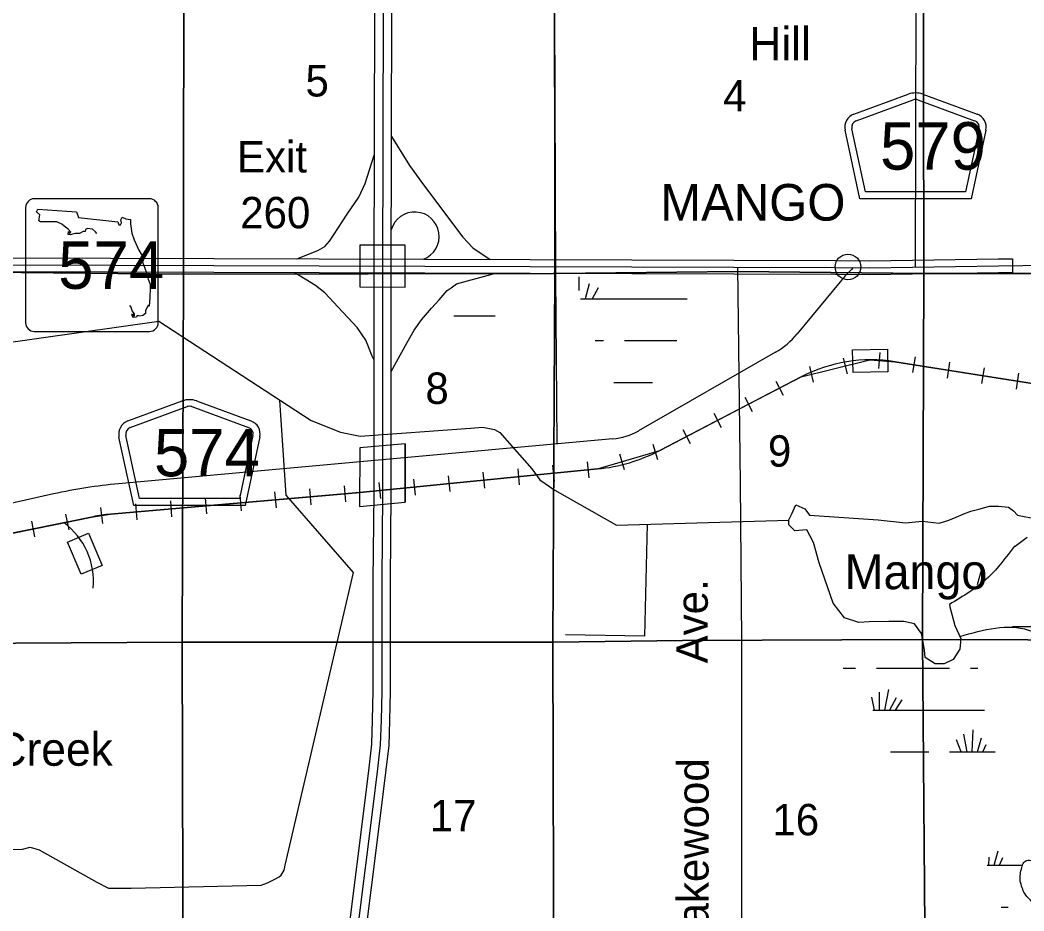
# Model space of a CAD drawing. Extents: x 380424 to 701066, y 1117407 to 1412949.
# Drawn here: x 545642 to 560023, y 1316942 to 1329706 of the extents above; entities that cross this region are included whole.
import ezdxf

# ---------------------------------------------------------------- set-up
doc = ezdxf.new("R2010")
doc.units = 0
for name, color, linetype in [('Bridges   Interstate', 7, 'Continuous'), ('Communities and Subdivisions Names without Post Office', 7, 'Continuous'), ('Communities Names with Post Office', 7, 'Continuous'), ('County Routes Highway Center Lines', 7, 'Continuous'), ('Interstate Divided Highway Outline and Fill', 7, 'Continuous'), ('Interstate Highway Center Lines', 7, 'Continuous'), ('Interstate Ramps', 7, 'Continuous'), ('Interstates Related Text', 7, 'Continuous'), ('Lakes and Ponds', 7, 'Continuous'), ('Lakes and Ponds Text', 7, 'Continuous'), ('Local Roads Paved', 7, 'Continuous'), ('Masks for Road Features', 7, 'Continuous'), ('Narrow Canals', 7, 'Continuous'), ('Railroad Stations', 7, 'Continuous'), ('Railroads', 7, 'Continuous'), ('Roadshields County Roads', 7, 'Continuous'), ('Roadshilelds State Highways', 7, 'Continuous'), ('Section Lines', 7, 'Continuous'), ('Section Numbers', 7, 'Continuous'), ('State Route Divided Highway Outline and Fill', 7, 'Continuous'), ('State Routes Highway Center Lines', 7, 'Continuous'), ('Swamps', 7, 'Continuous'), ('Town Centers', 7, 'Continuous')]:
    doc.layers.add(name, color=color, linetype=linetype)

msp = doc.modelspace()

# ---------------------------------------------------------------- linework, layer by layer
at = {"layer": 'Bridges   Interstate'}
for p, q in [((551158, 1323635), (551157, 1322800)), ((550508, 1323576), (550507, 1322736))]:
    msp.add_line(p, q, dxfattribs=at)
at = {"layer": 'County Routes Highway Center Lines'}
for p, q in [((558555, 1358137), (558465, 1326167)), ((557391, 1325957), (556776, 1325209)), ((556465, 1324947), (554504, 1323822)), ((554133, 1323705), (547052, 1323062)), ((546123, 1322916), (542873, 1322190))]:
    msp.add_line(p, q, dxfattribs=at)
msp.add_lwpolyline([(555974, 1310364), (555969, 1312972), (555975, 1314068), (555982, 1315623), (555984, 1317396), (555980, 1318720), (555982, 1320821), (555965, 1323073), (555924, 1326165)], dxfattribs=at)
for centre, radius, start, end in [((560022, 1323696), 3469, 134.7717, 139.3235), ((555902, 1325929), 1132, 299.8382, 320.5537), ((554051, 1324612), 911, 275.191, 299.8382), ((547711, 1315810), 7281, 95.191, 102.5961)]:
    msp.add_arc(centre, radius, start, end, dxfattribs=at)
at = {"layer": 'Interstate Divided Highway Outline and Fill'}
for points in [[(550718, 1329903), (550708, 1326061), (550708, 1322923), (550698, 1321670), (550698, 1320089), (550688, 1319678), (550678, 1319331), (550639, 1318994), (550568, 1318410), (550155, 1315142), (549983, 1313842), (549512, 1310151), (549264, 1308188), (549126, 1307083)], [(549372, 1307035), (549374, 1307046), (549513, 1308157), (549760, 1310120), (550231, 1313810), (550403, 1315110), (550816, 1318380), (550887, 1318965), (550928, 1319313), (550938, 1319671), (550948, 1320086), (550948, 1321669), (550958, 1322922), (550958, 1326061), (550968, 1329906)]]:
    msp.add_lwpolyline(points, dxfattribs=at)
at = {"layer": 'Interstate Highway Center Lines'}
msp.add_lwpolyline([(550843, 1329905), (550833, 1326061), (550833, 1322923), (550823, 1321669), (550823, 1320087), (550813, 1319674), (550803, 1319322), (550763, 1318979), (550692, 1318395), (550279, 1315126), (550107, 1313826), (549636, 1310135), (549389, 1308173), (549250, 1307062)], dxfattribs=at)
at = {"layer": 'Interstate Ramps'}
for points in [[(550963, 1328038), (551221, 1327623), (551421, 1327347), (551983, 1326596), (552129, 1326441), (552378, 1326276)], [(550329, 1326925), (550495, 1327167), (550587, 1327366), (550713, 1327770)], [(549605, 1326285), (549906, 1326403), (550006, 1326464), (550075, 1326540), (550143, 1326640), (550329, 1326925)], [(550708, 1324844), (550686, 1324888), (550594, 1325118), (550472, 1325301), (550200, 1325593), (550006, 1325798), (549876, 1325905), (549580, 1326086)], [(550958, 1324671), (551186, 1325084), (551290, 1325265), (551394, 1325411), (551535, 1325578), (551644, 1325697), (551759, 1325831), (551819, 1325871), (551894, 1325928), (552439, 1326076)]]:
    msp.add_lwpolyline(points, dxfattribs=at)
msp.add_arc((551296, 1326606), 350, 290.8865, 164.1115, dxfattribs=at)
at = {"layer": 'Lakes and Ponds'}
for points in [[(558955, 1321333), (558960, 1321299), (559032, 1321032), (559119, 1320845), (559104, 1320693), (559011, 1320542), (558881, 1320484), (558751, 1320484), (558607, 1320571), (558600, 1320679), (558578, 1320794), (558557, 1320917), (558456, 1321054), (558305, 1321090), (558189, 1321090), (558088, 1321090), (557807, 1321083), (557656, 1321075), (557454, 1321140), (557289, 1321349), (557090, 1321931), (557008, 1322222), (556914, 1322402), (556741, 1322388), (556655, 1322474), (556655, 1322546), (556698, 1322633), (556756, 1322762), (556885, 1322705), (556950, 1322611), (557937, 1322546), (558326, 1322503), (558564, 1322525), (558809, 1322496), (558946, 1322539), (559054, 1322582), (559162, 1322633), (559263, 1322669), (559378, 1322698), (559529, 1322741), (559659, 1322741), (559803, 1322726), (559875, 1322676), (559933, 1322611), (560221, 1322553)], [(560070, 1322294), (559897, 1322164), (559881, 1322163)]]:
    msp.add_lwpolyline(points, dxfattribs=at)
for points in [[(559881, 1322163), (559515, 1321724), (558955, 1321333)], [(560330, 1317633), (560161, 1317654), (560082, 1317670), (560024, 1317638), (559992, 1317564), (559971, 1317374), (559998, 1317274), (560034, 1317190), (560103, 1317111), (560140, 1317068), (560188, 1317031), (560256, 1317016), (560325, 1317037), (560383, 1317121), (560388, 1317206), (560415, 1317290), (560436, 1317369), (560441, 1317417), (560446, 1317464), (560446, 1317501), (560446, 1317554), (560441, 1317580), (560404, 1317601), (560330, 1317633)]]:
    msp.add_spline(points, degree=3, dxfattribs=at)
at = {"layer": 'Local Roads Paved'}
msp.add_lwpolyline([(553288, 1332375), (553314, 1326045), (553330, 1323632)], dxfattribs=at)
at = {"layer": 'Masks for Road Features'}
for points in [[(550509, 1326482), (550508, 1325882), (551158, 1325880), (551159, 1326480)], [(550508, 1323576), (550507, 1322736), (551157, 1322800), (551158, 1323635)]]:
    msp.add_lwpolyline(points, close=True, dxfattribs=at)
at = {"layer": 'Narrow Canals'}
for points in [[(541746, 1325831), (544153, 1324901), (547631, 1325392), (549811, 1323967), (550233, 1323803), (550513, 1323745), (552096, 1323861), (552270, 1323872), (552439, 1323840), (552513, 1323798), (552972, 1323275), (553088, 1323117), (553305, 1322969), (554186, 1322468), (556655, 1322542)], [(543192, 1317760), (545678, 1317828), (545789, 1317855), (545915, 1317818), (546744, 1317353), (546908, 1317269), (547024, 1317269), (547235, 1317269), (549098, 1317311), (549188, 1317343), (549293, 1317395), (549352, 1317432), (549383, 1317454), (549425, 1317527), (549441, 1317596), (550418, 1321792), (549452, 1322901), (549365, 1324258)], [(554625, 1322481), (554587, 1320879), (553458, 1320900)]]:
    msp.add_lwpolyline(points, dxfattribs=at)
msp.add_spline([(559104, 1320876), (560087, 1320966), (560778, 1320427), (560884, 1320306), (560958, 1320142), (560989, 1320037), (561127, 1319234), (561121, 1318976), (561084, 1318691), (561037, 1318469), (561005, 1318327), (560847, 1318073), (560704, 1317904), (560443, 1317577)], degree=3, dxfattribs=at)
at = {"layer": 'Railroad Stations'}
for points in [[(557569, 1324980), (558069, 1324989), (558074, 1324664), (557575, 1324655)], [(546623, 1322353), (546819, 1321893), (546520, 1321766), (546324, 1322226)]]:
    msp.add_lwpolyline(points, close=True, dxfattribs=at)
at = {"layer": 'Railroads'}
for p, q in [((557960, 1324943), (557942, 1324713)), ((556949, 1324741), (557005, 1324518)), ((557434, 1324862), (557490, 1324639)), ((560385, 1324459), (558176, 1324811)), ((558465, 1324882), (558429, 1324655)), ((558959, 1324803), (558923, 1324576)), ((559453, 1324724), (559416, 1324497)), ((559946, 1324646), (559910, 1324418)), ((556831, 1324593), (554806, 1323540)), ((556468, 1324534), (556574, 1324330)), ((556024, 1324303), (556130, 1324099)), ((555581, 1324072), (555687, 1323868)), ((555137, 1323842), (555243, 1323638)), ((554709, 1323631), (554775, 1323410)), ((554230, 1323489), (554295, 1323268)), ((553269, 1323327), (553292, 1323098)), ((553767, 1323376), (553790, 1323147)), ((551777, 1323178), (551799, 1322949)), ((552274, 1323228), (552297, 1322999)), ((552772, 1323277), (552794, 1323048)), ((550285, 1323033), (550305, 1322803)), ((550781, 1323079), (550804, 1322850)), ((551279, 1323129), (551302, 1322900)), ((548791, 1322903), (548811, 1322674)), ((549289, 1322946), (549309, 1322717)), ((549787, 1322989), (549807, 1322760)), ((547296, 1322773), (547316, 1322544)), ((547795, 1322816), (547814, 1322587)), ((548293, 1322859), (548313, 1322630)), ((546688, 1322590), (543322, 1321907)), ((546295, 1322628), (546341, 1322402)), ((546793, 1322722), (546825, 1322494)), ((545805, 1322528), (545851, 1322303))]:
    msp.add_line(p, q, dxfattribs=at)
for points in [[(556077, 1324201), (556831, 1324593), (557815, 1324838), (558176, 1324811), (560385, 1324459), (561516, 1324519), (561766, 1324600), (561898, 1324653)], [(550295, 1322918), (550509, 1322937), (553912, 1323275), (554806, 1323540), (556077, 1324201)], [(553912, 1323275), (550509, 1322937), (546936, 1322626)], [(544358, 1322117), (546688, 1322590), (546688, 1322590), (546936, 1322626), (546936, 1322626), (550295, 1322918)]]:
    msp.add_lwpolyline(points, dxfattribs=at)
for centre, radius, start, end in [((557834, 1322664), 2174, 80.9428, 117.4803), ((553677, 1325709), 2446, 275.52, 297.4804), ((547127, 1320430), 2204, 94.9668, 101.4702), ((545659, 1321669), 1034, 354.1844, 53.9733)]:
    msp.add_arc(centre, radius, start, end, dxfattribs=at)
at = {"layer": 'Roadshields County Roads'}
for p, q in [((557587, 1328357), (558367, 1328643)), ((558573, 1328643), (559351, 1328358)), ((557622, 1328263), (558436, 1328562)), ((558505, 1328562), (559317, 1328264)), ((557671, 1327145), (557461, 1328127)), ((557752, 1327245), (557558, 1328148)), ((559380, 1328149), (559187, 1327245)), ((559478, 1328128), (559267, 1327145)), ((559187, 1327245), (557752, 1327245)), ((559267, 1327145), (557671, 1327145)), ((547186, 1323962), (547965, 1324248)), ((547220, 1323868), (548034, 1324167)), ((548103, 1324167), (548916, 1323869)), ((548172, 1324248), (548950, 1323963)), ((547270, 1322750), (547059, 1323732)), ((547351, 1322850), (547157, 1323753)), ((548979, 1323754), (548785, 1322850)), ((549077, 1323733), (548866, 1322750)), ((548866, 1322750), (547270, 1322750)), ((548785, 1322850), (547351, 1322850))]:
    msp.add_line(p, q, dxfattribs=at)
for centre, radius, start, end in [((558470, 1328362), 300, 69.8278, 110.1738), ((558470, 1328468), 100, 69.8278, 110.1738), ((557656, 1328169), 200, 110.1738, 192.1007), ((559283, 1328170), 200, 347.9009, 69.8278), ((557656, 1328169), 100, 110.1738, 192.1007), ((559283, 1328170), 100, 347.9009, 69.8278), ((548069, 1323967), 300, 69.8278, 110.1738), ((548069, 1324073), 100, 69.8278, 110.1738), ((547255, 1323774), 200, 110.1738, 192.1007), ((548881, 1323775), 200, 347.9009, 69.8278), ((547255, 1323774), 100, 110.1738, 192.1007), ((548881, 1323775), 100, 347.9009, 69.8278)]:
    msp.add_arc(centre, radius, start, end, dxfattribs=at)
at = {"layer": 'Roadshilelds State Highways'}
for p, q in [((547496, 1327145), (545846, 1327145)), ((545721, 1327020), (545721, 1325370)), ((547621, 1325370), (547621, 1327020)), ((545846, 1325245), (547496, 1325245))]:
    msp.add_line(p, q, dxfattribs=at)
for points in [[(546740, 1326646), (546721, 1326671), (546678, 1326708), (546609, 1326718), (546579, 1326704), (546576, 1326675), (546546, 1326678), (546493, 1326648), (546434, 1326648), (546358, 1326628), (546332, 1326635), (546335, 1326678), (546352, 1326648), (546368, 1326665), (546332, 1326708), (546276, 1326751), (546239, 1326780), (546167, 1326813), (546091, 1326816), (545936, 1326813), (545913, 1326830), (545926, 1326915), (545880, 1326958), (545897, 1326998)], [(545897, 1326998), (546450, 1326958), (546480, 1326879), (547044, 1326816), (547057, 1326770), (547080, 1326770), (547097, 1326803), (547087, 1326843), (547106, 1326882), (547156, 1326859), (547222, 1326849), (547222, 1326787), (547242, 1326652), (547275, 1326556), (547344, 1326408), (547390, 1326328), (547416, 1326292), (547397, 1326236), (547423, 1326167), (547456, 1326071), (547479, 1325992), (547505, 1325923), (547505, 1325860), (547499, 1325735), (547495, 1325662), (547492, 1325606), (547479, 1325623), (547462, 1325586), (547439, 1325547), (547439, 1325500), (547400, 1325471), (547357, 1325464), (547321, 1325471), (547308, 1325451), (547265, 1325444), (547245, 1325481), (547255, 1325497), (547268, 1325474), (547284, 1325468), (547284, 1325497), (547248, 1325540), (547235, 1325593), (547213, 1325617)]]:
    msp.add_lwpolyline(points, dxfattribs=at)
for centre, start, end in [((545846, 1327020), 90.0008, 180.0008), ((547496, 1327020), 0.0008, 90.0008), ((545846, 1325370), 180.0008, 270.0008), ((547496, 1325370), 270.0008, 0.0008)]:
    msp.add_arc(centre, 125, start, end, dxfattribs=at)
at = {"layer": 'Section Lines'}
for points in [[(547988, 1331406), (547984, 1326066), (547971, 1326066), (542414, 1326122), (542414, 1326126), (542435, 1330892), (542449, 1331415)], [(553299, 1331376), (553302, 1326113), (553303, 1326077), (553278, 1326077), (547984, 1326066), (547988, 1331406), (548001, 1331407), (551012, 1331396), (553284, 1331376)], [(558580, 1331352), (558589, 1326105), (558589, 1326074), (555925, 1326105), (553303, 1326077), (553302, 1326113), (553299, 1331376), (556261, 1331372)], [(563881, 1331364), (563874, 1326082), (563874, 1326077), (558594, 1326074), (558589, 1326074), (558589, 1326105), (558580, 1331352), (558593, 1331352), (562768, 1331367)], [(547984, 1326066), (547964, 1320794), (542396, 1320759), (542386, 1320759), (542386, 1320777), (542414, 1326122), (547971, 1326066)], [(553303, 1326077), (553274, 1320802), (553274, 1320791), (547994, 1320794), (547964, 1320794), (547984, 1326066), (553278, 1326077)], [(558589, 1326074), (558569, 1320847), (558569, 1320831), (558554, 1320831), (555133, 1320816), (553286, 1320791), (553274, 1320791), (553274, 1320802), (553303, 1326077), (555925, 1326105)], [(563874, 1326077), (563883, 1320815), (563884, 1320808), (563879, 1320808), (561586, 1320820), (558569, 1320831), (558569, 1320847), (558589, 1326074), (558594, 1326074)], [(547964, 1320794), (547964, 1320790), (547977, 1315472), (546011, 1315485), (544661, 1315481), (542422, 1315484), (542393, 1315485), (542387, 1319357), (542386, 1320759), (542396, 1320759)], [(553274, 1320791), (553287, 1315532), (553287, 1315527), (553280, 1315527), (547996, 1315472), (547977, 1315472), (547964, 1320790), (547964, 1320794), (547994, 1320794)], [(558569, 1320831), (558615, 1315538), (558615, 1315529), (556893, 1315530), (555937, 1315522), (553287, 1315527), (553287, 1315532), (553274, 1320791), (553286, 1320791), (555133, 1320816), (558554, 1320831)], [(563884, 1320808), (563864, 1315517), (563864, 1315491), (561041, 1315521), (558615, 1315529), (558615, 1315538), (558569, 1320831), (561586, 1320820), (563879, 1320808)]]:
    msp.add_lwpolyline(points, close=True, dxfattribs=at)
at = {"layer": 'State Route Divided Highway Outline and Fill'}
msp.add_lwpolyline([(559861, 1326286), (559861, 1326086), (559658, 1326084), (557810, 1326058), (557323, 1326060), (552952, 1326074), (548419, 1326089), (533642, 1326138), (530648, 1326148), (530420, 1326149), (530420, 1326349), (530649, 1326348), (533643, 1326338), (548419, 1326289), (552952, 1326274), (557324, 1326260), (557809, 1326258), (559655, 1326284)], close=True, dxfattribs=at)
at = {"layer": 'State Routes Highway Center Lines'}
msp.add_lwpolyline([(493024, 1326372), (500010, 1326349), (502518, 1326341), (509056, 1326319), (511532, 1326311), (522281, 1326276), (530649, 1326248), (533643, 1326238), (548419, 1326189), (552952, 1326174), (557323, 1326160), (557809, 1326158), (559657, 1326184), (559657, 1326184), (564881, 1326255)], dxfattribs=at)
at = {"layer": 'Swamps'}
for p, q in [((553793, 1325928), (553740, 1325714)), ((553926, 1325868), (553836, 1325714)), ((554750, 1325714), (555200, 1325714)), ((554300, 1325114), (554750, 1325114)), ((554750, 1325114), (555050, 1325114)), ((559357, 1321619), (559415, 1321823)), ((559859, 1321019), (560459, 1321019)), ((557909, 1320419), (558959, 1320419)), ((557950, 1320077), (557950, 1319819)), ((558083, 1320113), (558024, 1319819)), ((558192, 1319993), (558098, 1319818)), ((558276, 1319968), (558177, 1319819)), ((559209, 1319219), (559163, 1319473)), ((559280, 1319219), (559298, 1319535)), ((559357, 1319219), (559415, 1319423)), ((559124, 1319219), (559059, 1319391)), ((559434, 1319219), (559483, 1319327)), ((559596, 1317597), (559654, 1317801)), ((559673, 1317597), (559722, 1317706))]:
    msp.add_line(p, q, dxfattribs=at)
for points in [[(553648, 1326025), (553648, 1325832)], [(553673, 1325714), (554750, 1325714)], [(551854, 1325470), (552449, 1325470)], [(553883, 1325114), (554000, 1325114)], [(554150, 1324514), (554700, 1324514)], [(557432, 1320419), (557609, 1320419)], [(559259, 1320419), (559362, 1320419)], [(557841, 1320005), (557878, 1319819)], [(557860, 1319819), (559459, 1319819)], [(558111, 1319219), (558659, 1319219)], [(558959, 1319219), (559610, 1319219)], [(559519, 1317597), (559526, 1317712)], [(559498, 1317597), (559990, 1317597)], [(559698, 1316997), (559798, 1316997)]]:
    msp.add_lwpolyline(points, dxfattribs=at)
at = {"layer": 'Town Centers'}
msp.add_circle((557502, 1326168), 184, dxfattribs=at)

# ---------------------------------------------------------------- texts
at = {"layer": 'Communities and Subdivisions Names without Post Office'}
for s, p in [('Hill', (556089, 1329130)), ('Creek', (545276, 1319022))]:
    msp.add_text(s, height=475, rotation=0.0006, dxfattribs=at).set_placement(p)
at = {"layer": 'Communities Names with Post Office'}
msp.add_text('MANGO', height=525, rotation=0.0006, dxfattribs=at).set_placement((554814, 1326832))
at = {"layer": 'Interstates Related Text'}
for s, p in [('Exit ', (548750, 1327522)), ('260', (548796, 1326722))]:
    msp.add_text(s, height=450, dxfattribs=at).set_placement(p)
at = {"layer": 'Lakes and Ponds Text'}
msp.add_text('Mango', height=500, rotation=0.0006, dxfattribs=at).set_placement((557455, 1321552))
at = {"layer": 'Roadshields County Roads'}
for s, height, rotation, p in [('579', 680, 0.0008, (557962, 1327563)), ('574', 680, 0.0008, (547560, 1323169)), ('Ave.', 450, 89.9843, (555494, 1320489)), ('Lakewood', 450, 89.9369, (555504, 1316385))]:
    msp.add_text(s, height=height, rotation=rotation, dxfattribs=at).set_placement(p)
at = {"layer": 'Roadshilelds State Highways'}
msp.add_text('574', height=680, rotation=0.0008, dxfattribs=at).set_placement((546189, 1325855))
at = {"layer": 'Section Numbers'}
for s, p in [('5', (549731, 1328611)), ('4', (555715, 1328396)), ('8', (551449, 1324206)), ('9', (556356, 1323307)), ('17', (551512, 1318082)), ('16', (556420, 1318025))]:
    msp.add_text(s, height=450, dxfattribs=at).set_placement(p)

doc.saveas('drawing.dxf')
